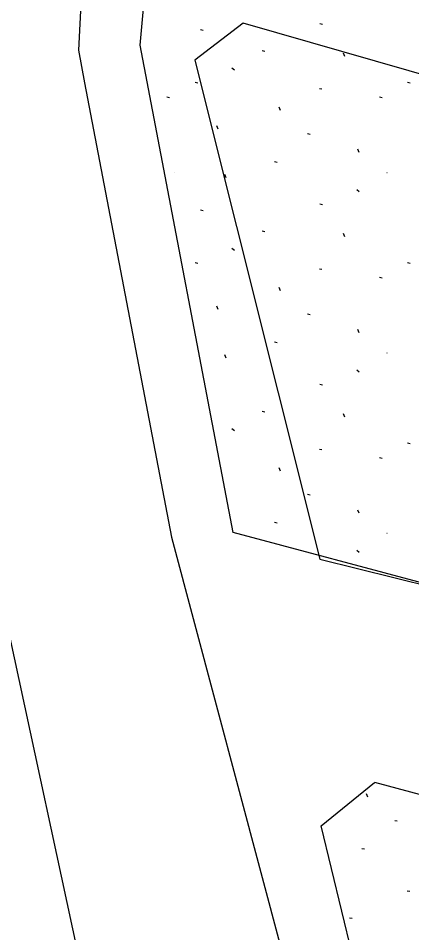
# Model space of a CAD drawing. Extents: x 413946 to 415528, y 4453939 to 4454944.
# Drawn here: x 414534.51 to 414553.7, y 4454380.2 to 4454424.85 of the extents above; entities that cross this region are included whole.
import ezdxf

# ---------------------------------------------------------------- set-up
doc = ezdxf.new("R2010")
doc.units = 0
for name, color, linetype in [('0_KADASTRO', 7, 'Continuous'), ('Level 28', 7, 'Continuous'), ('Level 29', 7, 'Continuous'), ('Level 41', 7, 'Continuous'), ('Level 62', 7, 'Continuous')]:
    doc.layers.add(name, color=color, linetype=linetype)

msp = doc.modelspace()

# ---------------------------------------------------------------- linework, layer by layer
at = {"layer": '0_KADASTRO'}
for p, q in [((414545.488, 4454424.608), (414543.12, 4454422.802)), ((414543.12, 4454422.802), (414549.229, 4454398.44)), ((414549.229, 4454398.44), (414565.719, 4454394.316))]:
    msp.add_line(p, q, dxfattribs=at)
msp.add_lwpolyline([(414565.719, 4454394.316), (414566.087, 4454395.173), (414579.602, 4454396.599), (414585.855, 4454413.008), (414545.488, 4454424.608)], dxfattribs=at)
at = {"layer": 'Level 28'}
for p, q in [((414540.452, 4454423.529), (414541.122, 4454431.072)), ((414544.997, 4454399.73), (414540.452, 4454423.529)), ((414549.293, 4454385.406), (414551.881, 4454387.536)), ((414551.885, 4454387.54), (414565.845, 4454383.822)), ((414553.581, 4454367.662), (414549.293, 4454385.406))]:
    msp.add_line(p, q, dxfattribs=at)
at = {"layer": 'Level 29'}
msp.add_line((414574.371, 4454391.869), (414544.997, 4454399.73), dxfattribs=at)
at = {"layer": 'Level 41'}
for p, q in [((414549.227, 4454424.585), (414549.353, 4454424.561)), ((414549.227, 4454424.585), (414549.353, 4454424.561)), ((414543.407, 4454424.291), (414543.533, 4454424.267)), ((414543.407, 4454424.291), (414543.533, 4454424.267)), ((414546.407, 4454423.267), (414546.532, 4454423.242)), ((414546.407, 4454423.267), (414546.532, 4454423.242)), ((414550.44, 4454422.987), (414550.375, 4454423.149)), ((414550.44, 4454422.987), (414550.375, 4454423.149)), ((414544.932, 4454422.429), (414545.059, 4454422.329)), ((414544.932, 4454422.429), (414545.059, 4454422.329)), ((414543.137, 4454421.723), (414543.263, 4454421.7)), ((414543.137, 4454421.723), (414543.263, 4454421.7)), ((414549.2, 4454421.419), (414549.326, 4454421.396)), ((414549.2, 4454421.419), (414549.326, 4454421.396)), ((414553.505, 4454421.723), (414553.631, 4454421.7)), ((414553.505, 4454421.723), (414553.631, 4454421.7)), ((414541.761, 4454421.009), (414541.888, 4454420.985)), ((414541.761, 4454421.009), (414541.888, 4454420.985)), ((414552.129, 4454421.009), (414552.256, 4454420.985)), ((414552.129, 4454421.009), (414552.256, 4454420.985)), ((414547.297, 4454420.35), (414547.231, 4454420.512)), ((414547.297, 4454420.35), (414547.231, 4454420.512)), ((414544.266, 4454419.436), (414544.201, 4454419.599)), ((414544.266, 4454419.436), (414544.201, 4454419.599)), ((414548.616, 4454419.215), (414548.742, 4454419.191)), ((414548.616, 4454419.215), (414548.742, 4454419.191)), ((414551.138, 4454418.286), (414551.074, 4454418.448)), ((414551.138, 4454418.286), (414551.074, 4454418.448)), ((414547.012, 4454417.848), (414547.138, 4454417.823)), ((414547.012, 4454417.848), (414547.138, 4454417.823)), ((414542.128, 4454417.323), (414542.136, 4454417.321)), ((414542.128, 4454417.323), (414542.136, 4454417.321)), ((414544.647, 4454417.053), (414544.582, 4454417.215)), ((414544.647, 4454417.053), (414544.582, 4454417.215)), ((414552.496, 4454417.323), (414552.504, 4454417.321)), ((414552.496, 4454417.323), (414552.504, 4454417.321)), ((414551.021, 4454416.484), (414551.148, 4454416.385)), ((414551.021, 4454416.484), (414551.148, 4454416.385)), ((414549.227, 4454415.779), (414549.353, 4454415.755)), ((414549.227, 4454415.779), (414549.353, 4454415.755)), ((414543.407, 4454415.485), (414543.533, 4454415.461)), ((414543.407, 4454415.485), (414543.533, 4454415.461)), ((414546.407, 4454414.461), (414546.532, 4454414.436)), ((414546.407, 4454414.461), (414546.532, 4454414.436)), ((414550.44, 4454414.181), (414550.375, 4454414.343)), ((414550.44, 4454414.181), (414550.375, 4454414.343)), ((414544.932, 4454413.623), (414545.059, 4454413.523)), ((414544.932, 4454413.623), (414545.059, 4454413.523)), ((414543.137, 4454412.917), (414543.263, 4454412.894)), ((414543.137, 4454412.917), (414543.263, 4454412.894)), ((414553.505, 4454412.917), (414553.631, 4454412.894)), ((414553.505, 4454412.917), (414553.631, 4454412.894)), ((414549.2, 4454412.613), (414549.326, 4454412.59)), ((414549.2, 4454412.613), (414549.326, 4454412.59)), ((414552.129, 4454412.203), (414552.256, 4454412.179)), ((414552.129, 4454412.203), (414552.256, 4454412.179)), ((414547.297, 4454411.544), (414547.231, 4454411.706)), ((414547.297, 4454411.544), (414547.231, 4454411.706)), ((414544.266, 4454410.63), (414544.201, 4454410.793)), ((414544.266, 4454410.63), (414544.201, 4454410.793)), ((414548.616, 4454410.409), (414548.742, 4454410.385)), ((414548.616, 4454410.409), (414548.742, 4454410.385)), ((414551.138, 4454409.48), (414551.074, 4454409.642)), ((414551.138, 4454409.48), (414551.074, 4454409.642)), ((414547.012, 4454409.042), (414547.138, 4454409.017)), ((414547.012, 4454409.042), (414547.138, 4454409.017)), ((414544.647, 4454408.247), (414544.582, 4454408.409)), ((414544.647, 4454408.247), (414544.582, 4454408.409)), ((414552.496, 4454408.517), (414552.504, 4454408.515)), ((414552.496, 4454408.517), (414552.504, 4454408.515)), ((414551.021, 4454407.678), (414551.148, 4454407.579)), ((414551.021, 4454407.678), (414551.148, 4454407.579)), ((414549.227, 4454406.973), (414549.353, 4454406.949)), ((414549.227, 4454406.973), (414549.353, 4454406.949)), ((414546.407, 4454405.655), (414546.532, 4454405.63)), ((414546.407, 4454405.655), (414546.532, 4454405.63)), ((414550.44, 4454405.375), (414550.375, 4454405.537)), ((414550.44, 4454405.375), (414550.375, 4454405.537)), ((414544.932, 4454404.817), (414545.059, 4454404.717)), ((414544.932, 4454404.817), (414545.059, 4454404.717)), ((414553.505, 4454404.111), (414553.631, 4454404.088)), ((414553.505, 4454404.111), (414553.631, 4454404.088)), ((414549.2, 4454403.807), (414549.326, 4454403.784)), ((414549.2, 4454403.807), (414549.326, 4454403.784)), ((414552.129, 4454403.397), (414552.256, 4454403.373)), ((414552.129, 4454403.397), (414552.256, 4454403.373)), ((414547.297, 4454402.738), (414547.231, 4454402.9)), ((414547.297, 4454402.738), (414547.231, 4454402.9)), ((414548.616, 4454401.603), (414548.742, 4454401.579)), ((414548.616, 4454401.603), (414548.742, 4454401.579)), ((414551.138, 4454400.674), (414551.074, 4454400.836)), ((414551.138, 4454400.674), (414551.074, 4454400.836)), ((414547.012, 4454400.236), (414547.138, 4454400.211)), ((414547.012, 4454400.236), (414547.138, 4454400.211)), ((414552.496, 4454399.711), (414552.504, 4454399.709)), ((414552.496, 4454399.711), (414552.504, 4454399.709)), ((414551.021, 4454398.872), (414551.148, 4454398.773)), ((414551.021, 4454398.872), (414551.148, 4454398.773)), ((414551.557, 4454386.816), (414551.491, 4454386.978)), ((414551.557, 4454386.816), (414551.491, 4454386.978)), ((414552.876, 4454385.681), (414553.002, 4454385.657)), ((414552.876, 4454385.681), (414553.002, 4454385.657)), ((414551.272, 4454384.313), (414551.399, 4454384.289)), ((414551.272, 4454384.313), (414551.399, 4454384.289)), ((414553.487, 4454382.245), (414553.614, 4454382.22)), ((414553.487, 4454382.245), (414553.614, 4454382.22)), ((414550.667, 4454380.926), (414550.792, 4454380.902)), ((414550.667, 4454380.926), (414550.792, 4454380.902))]:
    msp.add_line(p, q, dxfattribs=at)
at = {"layer": 'Level 62'}
for p, q in [((414538.735, 4454447.71), (414537.443, 4454423.294)), ((414537.443, 4454423.294), (414537.747, 4454421.702)), ((414537.747, 4454421.702), (414541.986, 4454399.503)), ((414541.986, 4454399.503), (414550.062, 4454369.215))]:
    msp.add_line(p, q, dxfattribs=at)
msp.add_lwpolyline([(414532.225, 4454403.227), (414539.446, 4454369.722)], dxfattribs=at)

doc.saveas('drawing.dxf')
